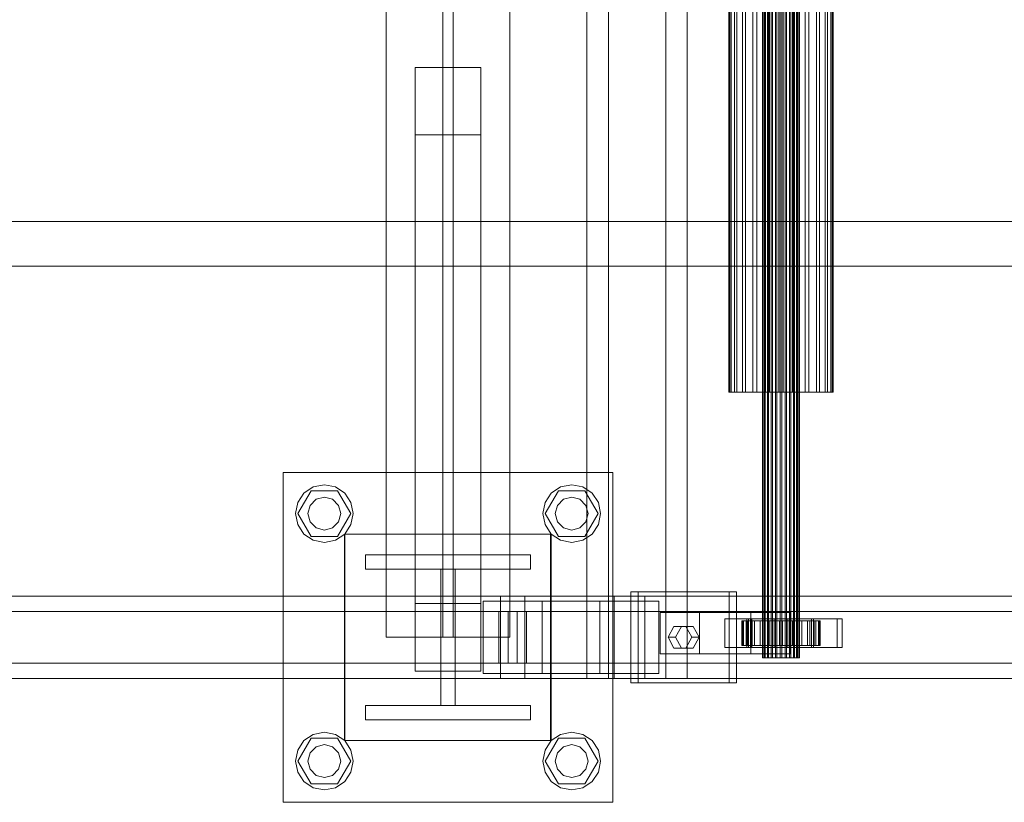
# Model space of a CAD drawing. Header units: millimetres. Extents: x -2233 to 65662, y -50530 to 6847.
# Tile 421 of 656: x 21397 to 21875, y -18510 to -18130. Entities that reach past the tile are written whole.
import ezdxf

# ---------------------------------------------------------------- set-up
doc = ezdxf.new("R2010")
doc.units = ezdxf.units.MM
doc.layers.add('superior_C02', color=7, linetype='Continuous', lineweight=0)

msp = doc.modelspace()

# ---------------------------------------------------------------- linework, layer by layer
at = {"layer": 'superior_C02'}
for p, q in [((21672.216, -17550), (21672.216, -18450)), ((21682.648, -18450), (21682.648, -17550)), ((21710.398, -18450), (21710.398, -17550)), ((21720.83, -17550), (21720.83, -18450)), ((21757.351, -18440), (21757.351, -17560)), ((21757.562, -18440), (21757.562, -17560)), ((21757.752, -18440), (21757.752, -17560)), ((21758.372, -18440), (21758.372, -17560)), ((21758.739, -18440), (21758.739, -17560)), ((21759.725, -18440), (21759.725, -17560)), ((21760.245, -18440), (21760.245, -17560)), ((21761.529, -18440), (21761.529, -17560)), ((21762.165, -18440), (21762.165, -17560)), ((21763.661, -18440), (21763.661, -17560)), ((21764.371, -18440), (21764.371, -17560)), ((21765.976, -18440), (21765.976, -17560)), ((21766.711, -18440), (21766.711, -17560)), ((21768.316, -18440), (21768.316, -17560)), ((21769.026, -18440), (21769.026, -17560)), ((21770.521, -18440), (21770.521, -17560)), ((21771.158, -18440), (21771.158, -17560)), ((21772.442, -18440), (21772.442, -17560)), ((21772.962, -18440), (21772.962, -17560)), ((21773.947, -18440), (21773.947, -17560)), ((21774.315, -18440), (21774.315, -17560)), ((21774.934, -17560), (21774.934, -18440)), ((21775.125, -18440), (21775.125, -17560)), ((21775.336, -18440), (21775.336, -17560)), ((21574.794, -17570), (21574.794, -18430)), ((21602.294, -17570), (21602.294, -18430)), ((21607.294, -18430), (21607.294, -17570)), ((21634.794, -18430), (21634.794, -17570)), ((21740.965, -18311.15), (21740.965, -17688.85)), ((21741.561, -18311.15), (21741.561, -17688.85)), ((21742.098, -18311.15), (21742.098, -17688.85)), ((21743.846, -18311.15), (21743.846, -17688.85)), ((21744.883, -18311.15), (21744.883, -17688.85)), ((21747.664, -18311.15), (21747.664, -17688.85)), ((21749.131, -18311.15), (21749.131, -17688.85)), ((21752.756, -18311.15), (21752.756, -17688.85)), ((21754.552, -18311.15), (21754.552, -17688.85)), ((21758.773, -18311.15), (21758.773, -17688.85)), ((21760.777, -18311.15), (21760.777, -17688.85)), ((21765.306, -18311.15), (21765.306, -17688.85)), ((21767.381, -18311.15), (21767.381, -17688.85)), ((21771.91, -18311.15), (21771.91, -17688.85)), ((21773.914, -18311.15), (21773.914, -17688.85)), ((21778.134, -18311.15), (21778.134, -17688.85)), ((21779.931, -18311.15), (21779.931, -17688.85)), ((21783.555, -18311.15), (21783.555, -17688.85)), ((21785.022, -18311.15), (21785.022, -17688.85)), ((21787.803, -18311.15), (21787.803, -17688.85)), ((21788.841, -18311.15), (21788.841, -17688.85)), ((21790.589, -17688.85), (21790.589, -18311.15)), ((21791.126, -18311.15), (21791.126, -17688.85)), ((21791.722, -18311.15), (21791.722, -17688.85)), ((21620.794, -18153.642), (21588.794, -18153.642)), ((21588.794, -18153.642), (21588.794, -18186.358)), ((21588.794, -18413.642), (21588.794, -18153.642)), ((21620.794, -18186.358), (21620.794, -18153.642)), ((21620.794, -18413.642), (21620.794, -18153.642)), ((21588.794, -18186.358), (21620.794, -18186.358)), ((21588.794, -18186.358), (21588.794, -18446.358)), ((21620.794, -18446.358), (21620.794, -18186.358)), ((21968.557, -18228.298), (21032.6, -18228.298)), ((21034.379, -18228.298), (21970.336, -18228.298)), ((24634.01, -18250), (15575.415, -18250)), ((15576.913, -18250), (24635.508, -18250)), ((21742.098, -18311.15), (21740.965, -18311.15)), ((21740.965, -18311.15), (21741.561, -18311.15)), ((21741.561, -18311.15), (21743.846, -18311.15)), ((21744.883, -18311.15), (21742.098, -18311.15)), ((21743.846, -18311.15), (21747.664, -18311.15)), ((21749.131, -18311.15), (21744.883, -18311.15)), ((21747.664, -18311.15), (21752.756, -18311.15)), ((21754.552, -18311.15), (21749.131, -18311.15)), ((21752.756, -18311.15), (21758.773, -18311.15)), ((21760.777, -18311.15), (21754.552, -18311.15)), ((21758.773, -18311.15), (21765.306, -18311.15)), ((21767.381, -18311.15), (21760.777, -18311.15)), ((21765.306, -18311.15), (21771.91, -18311.15)), ((21773.914, -18311.15), (21767.381, -18311.15)), ((21771.91, -18311.15), (21778.134, -18311.15)), ((21779.931, -18311.15), (21773.914, -18311.15)), ((21778.134, -18311.15), (21783.555, -18311.15)), ((21785.022, -18311.15), (21779.931, -18311.15)), ((21783.555, -18311.15), (21787.803, -18311.15)), ((21788.841, -18311.15), (21785.022, -18311.15)), ((21787.803, -18311.15), (21790.589, -18311.15)), ((21791.126, -18311.15), (21788.841, -18311.15)), ((21790.589, -18311.15), (21791.722, -18311.15)), ((21791.722, -18311.15), (21791.126, -18311.15)), ((21524.794, -18510), (21524.794, -18350)), ((21524.794, -18350), (21684.794, -18350)), ((21684.794, -18350), (21684.794, -18510)), ((21534.894, -18360.101), (21539.436, -18357.066)), ((21539.436, -18357.066), (21544.794, -18356)), ((21544.794, -18356), (21550.151, -18357.066)), ((21550.151, -18357.066), (21554.693, -18360.101)), ((21654.894, -18360.101), (21659.436, -18357.066)), ((21659.436, -18357.066), (21664.794, -18356)), ((21664.794, -18356), (21670.151, -18357.066)), ((21670.151, -18357.066), (21674.693, -18360.101)), ((21531.86, -18364.642), (21534.894, -18360.101)), ((21531.994, -18370), (21538.394, -18358.915)), ((21538.394, -18358.915), (21551.194, -18358.915)), ((21540.794, -18363.072), (21544.794, -18362)), ((21544.794, -18362), (21548.794, -18363.072)), ((21551.194, -18358.915), (21557.594, -18370)), ((21554.693, -18360.101), (21557.728, -18364.642)), ((21651.86, -18364.642), (21654.894, -18360.101)), ((21651.994, -18370), (21658.394, -18358.915)), ((21658.394, -18358.915), (21671.194, -18358.915)), ((21660.794, -18363.072), (21664.794, -18362)), ((21664.794, -18362), (21668.794, -18363.072)), ((21671.194, -18358.915), (21677.594, -18370)), ((21674.693, -18360.101), (21677.728, -18364.642)), ((21530.794, -18370), (21531.86, -18364.642)), ((21536.794, -18370), (21537.866, -18366)), ((21537.866, -18366), (21540.794, -18363.072)), ((21548.794, -18363.072), (21551.722, -18366)), ((21551.722, -18366), (21552.794, -18370)), ((21557.728, -18364.642), (21558.794, -18370)), ((21650.794, -18370), (21651.86, -18364.642)), ((21656.794, -18370), (21657.866, -18366)), ((21657.866, -18366), (21660.794, -18363.072)), ((21668.794, -18363.072), (21671.722, -18366)), ((21671.722, -18366), (21672.794, -18370)), ((21677.728, -18364.642), (21678.794, -18370)), ((21531.86, -18375.358), (21530.794, -18370)), ((21538.394, -18381.085), (21531.994, -18370)), ((21537.866, -18374), (21536.794, -18370)), ((21557.594, -18370), (21551.194, -18381.085)), ((21552.794, -18370), (21551.722, -18374)), ((21558.794, -18370), (21557.728, -18375.358)), ((21651.86, -18375.358), (21650.794, -18370)), ((21658.394, -18381.085), (21651.994, -18370)), ((21657.866, -18374), (21656.794, -18370)), ((21677.594, -18370), (21671.194, -18381.085)), ((21672.794, -18370), (21671.722, -18374)), ((21678.794, -18370), (21677.728, -18375.358)), ((21534.894, -18379.899), (21531.86, -18375.358)), ((21540.794, -18376.928), (21537.866, -18374)), ((21544.794, -18378), (21540.794, -18376.928)), ((21548.794, -18376.928), (21544.794, -18378)), ((21551.722, -18374), (21548.794, -18376.928)), ((21557.728, -18375.358), (21554.693, -18379.899)), ((21654.894, -18379.899), (21651.86, -18375.358)), ((21660.794, -18376.928), (21657.866, -18374)), ((21664.794, -18378), (21660.794, -18376.928)), ((21668.794, -18376.928), (21664.794, -18378)), ((21671.722, -18374), (21668.794, -18376.928)), ((21677.728, -18375.358), (21674.693, -18379.899)), ((21539.436, -18382.934), (21534.894, -18379.899)), ((21551.194, -18381.085), (21538.394, -18381.085)), ((21554.693, -18379.899), (21550.151, -18382.934)), ((21554.496, -18480), (21554.496, -18380)), ((21554.496, -18380), (21654.496, -18380)), ((21554.794, -18480), (21554.794, -18380)), ((21554.794, -18380), (21654.794, -18380)), ((21654.496, -18380), (21654.496, -18480)), ((21654.794, -18380), (21654.794, -18480)), ((21659.436, -18382.934), (21654.894, -18379.899)), ((21671.194, -18381.085), (21658.394, -18381.085)), ((21674.693, -18379.899), (21670.151, -18382.934)), ((21544.794, -18384), (21539.436, -18382.934)), ((21550.151, -18382.934), (21544.794, -18384)), ((21664.794, -18384), (21659.436, -18382.934)), ((21670.151, -18382.934), (21664.794, -18384)), ((21564.794, -18397), (21564.794, -18390)), ((21564.794, -18390), (21644.794, -18390)), ((21644.794, -18390), (21644.794, -18397)), ((21644.794, -18397), (21564.794, -18397)), ((21601.294, -18463), (21601.294, -18397)), ((21601.294, -18397), (21608.294, -18397)), ((21608.294, -18397), (21608.294, -18463)), ((21630.207, -18410), (20484.747, -18410)), ((20496.669, -18410), (21642.129, -18410)), ((21685.346, -18410), (20539.887, -18410)), ((20554.789, -18410), (21700.249, -18410)), ((21630.207, -18410), (21630.207, -18450)), ((21642.129, -18410), (21630.207, -18410)), ((22775.666, -18410), (21630.207, -18410)), ((21642.129, -18450), (21642.129, -18410)), ((21642.129, -18410), (22787.589, -18410)), ((21685.346, -18410), (21685.346, -18450)), ((21700.249, -18410), (21685.346, -18410)), ((22830.806, -18410), (21685.346, -18410)), ((21741.164, -18408), (21693.437, -18408)), ((21693.437, -18408), (21693.437, -18452)), ((21697.013, -18408), (21693.437, -18408)), ((21697.013, -18452), (21697.013, -18408)), ((21697.013, -18408), (21744.741, -18408)), ((21700.249, -18450), (21700.249, -18410)), ((21700.249, -18410), (22845.709, -18410)), ((21741.164, -18452), (21741.164, -18408)), ((21741.164, -18408), (21744.741, -18408)), ((21744.741, -18408), (21744.741, -18452)), ((21588.794, -18446.358), (21588.794, -18413.642)), ((21588.794, -18413.642), (21620.794, -18413.642)), ((21620.794, -18413.642), (21620.794, -18446.358)), ((21650.486, -18412.5), (21621.85, -18412.5)), ((21621.85, -18412.5), (21621.85, -18447.5)), ((21678.479, -18412.5), (21621.85, -18412.5)), ((21650.486, -18447.5), (21650.486, -18412.5)), ((21650.486, -18412.5), (21707.116, -18412.5)), ((21678.479, -18447.5), (21678.479, -18412.5)), ((21678.479, -18412.5), (21707.116, -18412.5)), ((21707.116, -18412.5), (21707.116, -18447.5)), ((21629.513, -18417.5), (20540.683, -18417.5)), ((20553.993, -18417.5), (21642.823, -18417.5)), ((21629.513, -18417.5), (21629.513, -18442.5)), ((21642.823, -18417.5), (21629.513, -18417.5)), ((21633.991, -18417.5), (21638.344, -18417.5)), ((21633.991, -18442.5), (21633.991, -18417.5)), ((22836.081, -18417.5), (21633.991, -18417.5)), ((21638.344, -18417.5), (21638.344, -18442.5)), ((21638.344, -18417.5), (22840.434, -18417.5)), ((21642.823, -18442.5), (21642.823, -18417.5)), ((21726.846, -18418), (21707.755, -18418)), ((21707.755, -18418), (21707.755, -18438)), ((21751.731, -18418), (21707.755, -18418)), ((21726.846, -18438), (21726.846, -18418)), ((21726.846, -18418), (21770.822, -18418)), ((21751.731, -18438), (21751.731, -18418)), ((21751.731, -18418), (21770.822, -18418)), ((21770.822, -18418), (21770.822, -18438)), ((21711.573, -18430), (21714.437, -18424.804)), ((21714.437, -18424.804), (21720.164, -18424.804)), ((21718.014, -18424.804), (21714.437, -18424.804)), ((21718.014, -18424.804), (21715.15, -18430)), ((21723.741, -18424.804), (21718.014, -18424.804)), ((21720.164, -18424.804), (21723.028, -18430)), ((21723.741, -18424.804), (21720.164, -18424.804)), ((21726.605, -18430), (21723.741, -18424.804)), ((21750.539, -18421), (21739.084, -18421)), ((21739.084, -18421), (21739.084, -18435)), ((21751.602, -18421), (21739.084, -18421)), ((21747.805, -18422), (21747.359, -18422)), ((21747.359, -18422), (21757.351, -18422)), ((21747.359, -18434), (21747.359, -18422)), ((21747.359, -18422), (21748.207, -18422)), ((21749.515, -18422), (21747.805, -18422)), ((21747.805, -18422), (21757.562, -18422)), ((21747.805, -18434), (21747.805, -18422)), ((21748.207, -18422), (21757.752, -18422)), ((21748.207, -18434), (21748.207, -18422)), ((21748.207, -18422), (21750.291, -18422)), ((21752.371, -18422), (21749.515, -18422)), ((21749.515, -18422), (21758.372, -18422)), ((21749.515, -18434), (21749.515, -18422)), ((21793.663, -18421), (21749.754, -18421)), ((21749.754, -18421), (21749.754, -18435)), ((21752.138, -18421), (21749.754, -18421)), ((21750.291, -18422), (21758.739, -18422)), ((21750.291, -18434), (21750.291, -18422)), ((21750.291, -18422), (21753.468, -18422)), ((21750.539, -18435), (21750.539, -18421)), ((21750.539, -18421), (21763.057, -18421)), ((21751.602, -18435), (21751.602, -18421)), ((21751.602, -18421), (21763.057, -18421)), ((21752.138, -18435), (21752.138, -18421)), ((21752.138, -18421), (21796.047, -18421)), ((21756.179, -18422), (21752.371, -18422)), ((21752.371, -18422), (21759.725, -18422)), ((21752.371, -18434), (21752.371, -18422)), ((21753.468, -18422), (21760.245, -18422)), ((21753.468, -18434), (21753.468, -18422)), ((21753.468, -18422), (21757.523, -18422)), ((21760.68, -18422), (21756.179, -18422)), ((21756.179, -18422), (21761.529, -18422)), ((21756.179, -18434), (21756.179, -18422)), ((21757.351, -18422), (21757.562, -18422)), ((21757.351, -18422), (21757.351, -18434)), ((21757.752, -18422), (21757.351, -18422)), ((21757.523, -18422), (21762.165, -18422)), ((21757.523, -18434), (21757.523, -18422)), ((21757.523, -18422), (21762.179, -18422)), ((21757.562, -18422), (21758.372, -18422)), ((21757.562, -18422), (21757.562, -18434)), ((21757.752, -18422), (21757.752, -18434)), ((21758.739, -18422), (21757.752, -18422)), ((21758.372, -18422), (21759.725, -18422)), ((21758.372, -18422), (21758.372, -18434)), ((21758.739, -18422), (21758.739, -18434)), ((21760.245, -18422), (21758.739, -18422)), ((21759.725, -18422), (21761.529, -18422)), ((21759.725, -18422), (21759.725, -18434)), ((21760.245, -18422), (21760.245, -18434)), ((21762.165, -18422), (21760.245, -18422)), ((21765.567, -18422), (21760.68, -18422)), ((21760.68, -18422), (21763.661, -18422)), ((21760.68, -18434), (21760.68, -18422)), ((21761.529, -18422), (21763.661, -18422)), ((21761.529, -18422), (21761.529, -18434)), ((21762.165, -18422), (21762.165, -18434)), ((21764.371, -18422), (21762.165, -18422)), ((21762.179, -18422), (21764.371, -18422)), ((21762.179, -18434), (21762.179, -18422)), ((21762.179, -18422), (21767.119, -18422)), ((21763.057, -18421), (21763.057, -18435)), ((21763.661, -18422), (21765.976, -18422)), ((21763.661, -18422), (21763.661, -18434)), ((21764.371, -18422), (21764.371, -18434)), ((21766.711, -18422), (21764.371, -18422)), ((21770.507, -18422), (21765.567, -18422)), ((21765.567, -18422), (21765.976, -18422)), ((21765.567, -18434), (21765.567, -18422)), ((21765.976, -18422), (21768.316, -18422)), ((21765.976, -18422), (21765.976, -18434)), ((21767.119, -18422), (21766.711, -18422)), ((21766.711, -18422), (21766.711, -18434)), ((21769.026, -18422), (21766.711, -18422)), ((21767.119, -18434), (21767.119, -18422)), ((21767.119, -18422), (21772.006, -18422)), ((21770.507, -18422), (21768.316, -18422)), ((21768.316, -18422), (21770.521, -18422)), ((21768.316, -18422), (21768.316, -18434)), ((21772.006, -18422), (21769.026, -18422)), ((21769.026, -18422), (21769.026, -18434)), ((21771.158, -18422), (21769.026, -18422)), ((21781.084, -18421), (21769.63, -18421)), ((21769.63, -18421), (21769.63, -18435)), ((21782.148, -18421), (21769.63, -18421)), ((21775.163, -18422), (21770.507, -18422)), ((21770.507, -18434), (21770.507, -18422)), ((21775.163, -18422), (21770.521, -18422)), ((21770.521, -18422), (21772.442, -18422)), ((21770.521, -18422), (21770.521, -18434)), ((21776.507, -18422), (21771.158, -18422)), ((21771.158, -18422), (21771.158, -18434)), ((21772.962, -18422), (21771.158, -18422)), ((21772.006, -18434), (21772.006, -18422)), ((21772.006, -18422), (21776.507, -18422)), ((21779.218, -18422), (21772.442, -18422)), ((21772.442, -18422), (21773.947, -18422)), ((21772.442, -18422), (21772.442, -18434)), ((21780.316, -18422), (21772.962, -18422)), ((21772.962, -18422), (21772.962, -18434)), ((21774.315, -18422), (21772.962, -18422)), ((21782.396, -18422), (21773.947, -18422)), ((21773.947, -18422), (21774.934, -18422)), ((21773.947, -18422), (21773.947, -18434)), ((21783.172, -18422), (21774.315, -18422)), ((21774.315, -18422), (21774.315, -18434)), ((21775.125, -18422), (21774.315, -18422)), ((21774.934, -18422), (21784.48, -18422)), ((21774.934, -18434), (21774.934, -18422)), ((21774.934, -18422), (21775.336, -18422)), ((21784.881, -18422), (21775.125, -18422)), ((21775.125, -18422), (21775.125, -18434)), ((21775.336, -18422), (21775.125, -18422)), ((21779.218, -18422), (21775.163, -18422)), ((21775.163, -18434), (21775.163, -18422)), ((21785.327, -18422), (21775.336, -18422)), ((21775.336, -18422), (21775.336, -18434)), ((21776.507, -18434), (21776.507, -18422)), ((21776.507, -18422), (21780.316, -18422)), ((21782.396, -18422), (21779.218, -18422)), ((21779.218, -18434), (21779.218, -18422)), ((21780.316, -18434), (21780.316, -18422)), ((21780.316, -18422), (21783.172, -18422)), ((21781.084, -18435), (21781.084, -18421)), ((21781.084, -18421), (21793.602, -18421)), ((21782.148, -18435), (21782.148, -18421)), ((21782.148, -18421), (21793.602, -18421)), ((21784.48, -18422), (21782.396, -18422)), ((21782.396, -18434), (21782.396, -18422)), ((21783.172, -18434), (21783.172, -18422)), ((21783.172, -18422), (21784.881, -18422)), ((21784.48, -18422), (21784.48, -18434)), ((21785.327, -18422), (21784.48, -18422)), ((21784.881, -18434), (21784.881, -18422)), ((21784.881, -18422), (21785.327, -18422)), ((21785.327, -18434), (21785.327, -18422)), ((21793.602, -18421), (21793.602, -18435)), ((21793.663, -18435), (21793.663, -18421)), ((21793.663, -18421), (21796.047, -18421)), ((21796.047, -18421), (21796.047, -18435)), ((21634.794, -18430), (21574.794, -18430)), ((21607.294, -18430), (21602.294, -18430)), ((21714.437, -18435.196), (21711.573, -18430)), ((21711.573, -18430), (21715.15, -18430)), ((21715.15, -18430), (21718.014, -18435.196)), ((21723.028, -18430), (21720.164, -18435.196)), ((21726.605, -18430), (21723.028, -18430)), ((21723.741, -18435.196), (21726.605, -18430)), ((21757.351, -18434), (21747.359, -18434)), ((21747.359, -18434), (21747.805, -18434)), ((21748.207, -18434), (21747.359, -18434)), ((21757.562, -18434), (21747.805, -18434)), ((21747.805, -18434), (21749.515, -18434)), ((21757.752, -18434), (21748.207, -18434)), ((21750.291, -18434), (21748.207, -18434)), ((21758.372, -18434), (21749.515, -18434)), ((21749.515, -18434), (21752.371, -18434)), ((21758.739, -18434), (21750.291, -18434)), ((21753.468, -18434), (21750.291, -18434)), ((21759.725, -18434), (21752.371, -18434)), ((21752.371, -18434), (21756.179, -18434)), ((21760.245, -18434), (21753.468, -18434)), ((21757.523, -18434), (21753.468, -18434)), ((21761.529, -18434), (21756.179, -18434)), ((21756.179, -18434), (21760.68, -18434)), ((21757.562, -18434), (21757.351, -18434)), ((21757.351, -18434), (21757.752, -18434)), ((21762.165, -18434), (21757.523, -18434)), ((21762.179, -18434), (21757.523, -18434)), ((21758.372, -18434), (21757.562, -18434)), ((21757.752, -18434), (21758.739, -18434)), ((21759.725, -18434), (21758.372, -18434)), ((21758.739, -18434), (21760.245, -18434)), ((21761.529, -18434), (21759.725, -18434)), ((21760.245, -18434), (21762.165, -18434)), ((21763.661, -18434), (21760.68, -18434)), ((21760.68, -18434), (21765.567, -18434)), ((21763.661, -18434), (21761.529, -18434)), ((21762.165, -18434), (21764.371, -18434)), ((21764.371, -18434), (21762.179, -18434)), ((21767.119, -18434), (21762.179, -18434)), ((21765.976, -18434), (21763.661, -18434)), ((21764.371, -18434), (21766.711, -18434)), ((21765.976, -18434), (21765.567, -18434)), ((21765.567, -18434), (21770.507, -18434)), ((21768.316, -18434), (21765.976, -18434)), ((21766.711, -18434), (21767.119, -18434)), ((21766.711, -18434), (21769.026, -18434)), ((21772.006, -18434), (21767.119, -18434)), ((21770.521, -18434), (21768.316, -18434)), ((21768.316, -18434), (21770.507, -18434)), ((21769.026, -18434), (21772.006, -18434)), ((21769.026, -18434), (21771.158, -18434)), ((21770.507, -18434), (21775.163, -18434)), ((21772.442, -18434), (21770.521, -18434)), ((21770.521, -18434), (21775.163, -18434)), ((21771.158, -18434), (21776.507, -18434)), ((21771.158, -18434), (21772.962, -18434)), ((21776.507, -18434), (21772.006, -18434)), ((21773.947, -18434), (21772.442, -18434)), ((21772.442, -18434), (21779.218, -18434)), ((21772.962, -18434), (21780.316, -18434)), ((21772.962, -18434), (21774.315, -18434)), ((21774.934, -18434), (21773.947, -18434)), ((21773.947, -18434), (21782.396, -18434)), ((21774.315, -18434), (21783.172, -18434)), ((21774.315, -18434), (21775.125, -18434)), ((21784.48, -18434), (21774.934, -18434)), ((21775.336, -18434), (21774.934, -18434)), ((21775.125, -18434), (21784.881, -18434)), ((21775.125, -18434), (21775.336, -18434)), ((21775.163, -18434), (21779.218, -18434)), ((21775.336, -18434), (21785.327, -18434)), ((21780.316, -18434), (21776.507, -18434)), ((21779.218, -18434), (21782.396, -18434)), ((21783.172, -18434), (21780.316, -18434)), ((21782.396, -18434), (21784.48, -18434)), ((21784.881, -18434), (21783.172, -18434)), ((21784.48, -18434), (21785.327, -18434)), ((21785.327, -18434), (21784.881, -18434)), ((21707.755, -18438), (21726.846, -18438)), ((21707.755, -18438), (21751.731, -18438)), ((21720.164, -18435.196), (21714.437, -18435.196)), ((21718.014, -18435.196), (21714.437, -18435.196)), ((21718.014, -18435.196), (21723.741, -18435.196)), ((21723.741, -18435.196), (21720.164, -18435.196)), ((21770.822, -18438), (21726.846, -18438)), ((21739.084, -18435), (21750.539, -18435)), ((21739.084, -18435), (21751.602, -18435)), ((21749.754, -18435), (21793.663, -18435)), ((21749.754, -18435), (21752.138, -18435)), ((21763.057, -18435), (21750.539, -18435)), ((21763.057, -18435), (21751.602, -18435)), ((21770.822, -18438), (21751.731, -18438)), ((21796.047, -18435), (21752.138, -18435)), ((21769.63, -18435), (21781.084, -18435)), ((21769.63, -18435), (21782.148, -18435)), ((21793.602, -18435), (21781.084, -18435)), ((21793.602, -18435), (21782.148, -18435)), ((21796.047, -18435), (21793.663, -18435)), ((20540.683, -18442.5), (21629.513, -18442.5)), ((20553.993, -18442.5), (21642.823, -18442.5)), ((21629.513, -18442.5), (21642.823, -18442.5)), ((21638.344, -18442.5), (21633.991, -18442.5)), ((21633.991, -18442.5), (22836.081, -18442.5)), ((21638.344, -18442.5), (22840.434, -18442.5)), ((21757.752, -18440), (21757.351, -18440)), ((21757.351, -18440), (21757.562, -18440)), ((21757.562, -18440), (21758.372, -18440)), ((21758.739, -18440), (21757.752, -18440)), ((21758.372, -18440), (21759.725, -18440)), ((21760.245, -18440), (21758.739, -18440)), ((21759.725, -18440), (21761.529, -18440)), ((21762.165, -18440), (21760.245, -18440)), ((21761.529, -18440), (21763.661, -18440)), ((21764.371, -18440), (21762.165, -18440)), ((21763.661, -18440), (21765.976, -18440)), ((21766.711, -18440), (21764.371, -18440)), ((21765.976, -18440), (21768.316, -18440)), ((21769.026, -18440), (21766.711, -18440)), ((21768.316, -18440), (21770.521, -18440)), ((21771.158, -18440), (21769.026, -18440)), ((21770.521, -18440), (21772.442, -18440)), ((21772.962, -18440), (21771.158, -18440)), ((21772.442, -18440), (21773.947, -18440)), ((21774.315, -18440), (21772.962, -18440)), ((21773.947, -18440), (21774.934, -18440)), ((21775.125, -18440), (21774.315, -18440)), ((21774.934, -18440), (21775.336, -18440)), ((21775.336, -18440), (21775.125, -18440)), ((21620.794, -18446.358), (21588.794, -18446.358)), ((21621.85, -18447.5), (21650.486, -18447.5)), ((21678.479, -18447.5), (21621.85, -18447.5)), ((21707.116, -18447.5), (21650.486, -18447.5)), ((21707.116, -18447.5), (21678.479, -18447.5)), ((20484.747, -18450), (21630.207, -18450)), ((20496.669, -18450), (21642.129, -18450)), ((20539.887, -18450), (21685.346, -18450)), ((20554.789, -18450), (21700.249, -18450)), ((21630.207, -18450), (21642.129, -18450)), ((21630.207, -18450), (22775.666, -18450)), ((21642.129, -18450), (22787.589, -18450)), ((21672.216, -18450), (21710.398, -18450)), ((21672.216, -18450), (21682.648, -18450)), ((21720.83, -18450), (21682.648, -18450)), ((21685.346, -18450), (21700.249, -18450)), ((21685.346, -18450), (22830.806, -18450)), ((21693.437, -18452), (21741.164, -18452)), ((21693.437, -18452), (21697.013, -18452)), ((21744.741, -18452), (21697.013, -18452)), ((21700.249, -18450), (22845.709, -18450)), ((21720.83, -18450), (21710.398, -18450)), ((21744.741, -18452), (21741.164, -18452)), ((21564.794, -18470), (21564.794, -18463)), ((21564.794, -18463), (21644.794, -18463)), ((21608.294, -18463), (21601.294, -18463)), ((21644.794, -18463), (21644.794, -18470)), ((21644.794, -18470), (21564.794, -18470)), ((21534.894, -18480.101), (21539.436, -18477.066)), ((21539.436, -18477.066), (21544.794, -18476)), ((21544.794, -18476), (21550.151, -18477.066)), ((21550.151, -18477.066), (21554.693, -18480.101)), ((21654.894, -18480.101), (21659.436, -18477.066)), ((21659.436, -18477.066), (21664.794, -18476)), ((21664.794, -18476), (21670.151, -18477.066)), ((21670.151, -18477.066), (21674.693, -18480.101)), ((21531.86, -18484.642), (21534.894, -18480.101)), ((21531.994, -18490), (21538.394, -18478.915)), ((21538.394, -18478.915), (21551.194, -18478.915)), ((21540.794, -18483.072), (21544.794, -18482)), ((21544.794, -18482), (21548.794, -18483.072)), ((21551.194, -18478.915), (21557.594, -18490)), ((21654.496, -18480), (21554.496, -18480)), ((21554.693, -18480.101), (21557.728, -18484.642)), ((21654.794, -18480), (21554.794, -18480)), ((21651.86, -18484.642), (21654.894, -18480.101)), ((21651.994, -18490), (21658.394, -18478.915)), ((21658.394, -18478.915), (21671.194, -18478.915)), ((21660.794, -18483.072), (21664.794, -18482)), ((21664.794, -18482), (21668.794, -18483.072)), ((21671.194, -18478.915), (21677.594, -18490)), ((21674.693, -18480.101), (21677.728, -18484.642)), ((21530.794, -18490), (21531.86, -18484.642)), ((21536.794, -18490), (21537.866, -18486)), ((21537.866, -18486), (21540.794, -18483.072)), ((21548.794, -18483.072), (21551.722, -18486)), ((21551.722, -18486), (21552.794, -18490)), ((21557.728, -18484.642), (21558.794, -18490)), ((21650.794, -18490), (21651.86, -18484.642)), ((21656.794, -18490), (21657.866, -18486)), ((21657.866, -18486), (21660.794, -18483.072)), ((21668.794, -18483.072), (21671.722, -18486)), ((21671.722, -18486), (21672.794, -18490)), ((21677.728, -18484.642), (21678.794, -18490)), ((21531.86, -18495.358), (21530.794, -18490)), ((21538.394, -18501.085), (21531.994, -18490)), ((21537.866, -18494), (21536.794, -18490)), ((21557.594, -18490), (21551.194, -18501.085)), ((21552.794, -18490), (21551.722, -18494)), ((21558.794, -18490), (21557.728, -18495.358)), ((21651.86, -18495.358), (21650.794, -18490)), ((21658.394, -18501.085), (21651.994, -18490)), ((21657.866, -18494), (21656.794, -18490)), ((21677.594, -18490), (21671.194, -18501.085)), ((21672.794, -18490), (21671.722, -18494)), ((21678.794, -18490), (21677.728, -18495.358)), ((21534.894, -18499.899), (21531.86, -18495.358)), ((21540.794, -18496.928), (21537.866, -18494)), ((21551.722, -18494), (21548.794, -18496.928)), ((21557.728, -18495.358), (21554.693, -18499.899)), ((21654.894, -18499.899), (21651.86, -18495.358)), ((21660.794, -18496.928), (21657.866, -18494)), ((21671.722, -18494), (21668.794, -18496.928)), ((21677.728, -18495.358), (21674.693, -18499.899)), ((21539.436, -18502.934), (21534.894, -18499.899)), ((21551.194, -18501.085), (21538.394, -18501.085)), ((21544.794, -18498), (21540.794, -18496.928)), ((21548.794, -18496.928), (21544.794, -18498)), ((21554.693, -18499.899), (21550.151, -18502.934)), ((21659.436, -18502.934), (21654.894, -18499.899)), ((21671.194, -18501.085), (21658.394, -18501.085)), ((21664.794, -18498), (21660.794, -18496.928)), ((21668.794, -18496.928), (21664.794, -18498)), ((21674.693, -18499.899), (21670.151, -18502.934)), ((21544.794, -18504), (21539.436, -18502.934)), ((21550.151, -18502.934), (21544.794, -18504)), ((21664.794, -18504), (21659.436, -18502.934)), ((21670.151, -18502.934), (21664.794, -18504)), ((21684.794, -18510), (21524.794, -18510))]:
    msp.add_line(p, q, dxfattribs=at)

doc.saveas('drawing.dxf')
